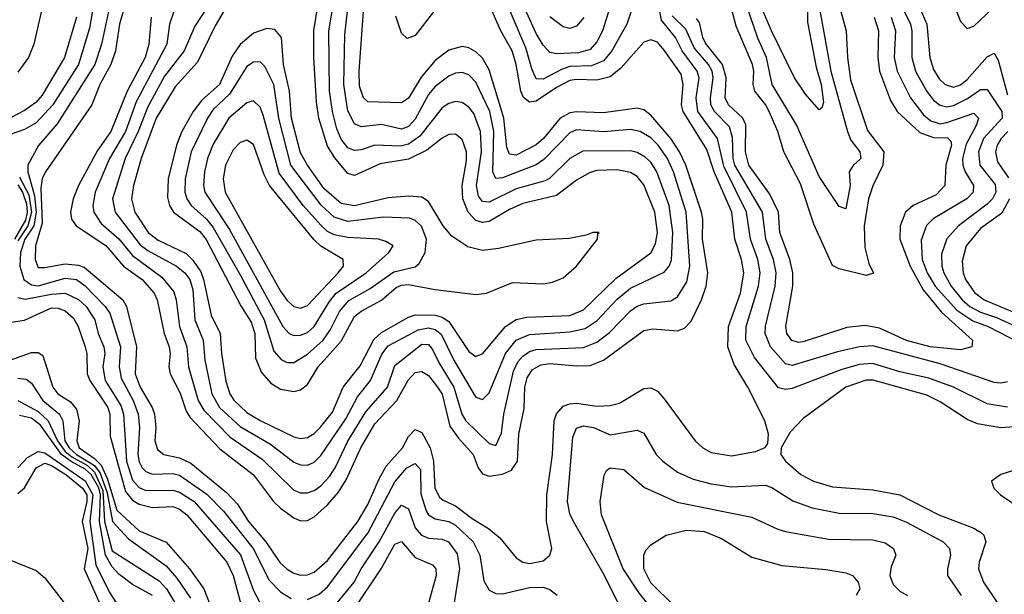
# Model space of a CAD drawing. Header units: inches. Extents: x 990535 to 1117859, y 769386 to 892122.
# Tile 450 of 656: x 1055255 to 1058180, y 815854 to 817563. Entities that reach past the tile are written whole.
import ezdxf

# ---------------------------------------------------------------- set-up
doc = ezdxf.new("R2010")
doc.units = ezdxf.units.IN
doc.header["$MEASUREMENT"] = 0
doc.layers.add('B0851', color=7, linetype='Continuous')

msp = doc.modelspace()

# ---------------------------------------------------------------- linework, layer by layer
at = {"layer": 'B0851', "color": 5}
for points, elevation in [([(1057596.5, 817770), (1057595.7, 817555.7), (1057621.4, 817421.4), (1057636.6, 817370), (1057643.6, 817316.4), (1057638.8, 817301.2), (1057630, 817295.1), (1057590, 817341.3), (1057557.3, 817390), (1057488.5, 817530), (1057420.5, 817690)], 2440), ([(1055590, 817684.2), (1055552, 817550), (1055539.9, 817470), (1055526, 817430), (1055493.8, 817370), (1055469.4, 817310), (1055331.7, 817110), (1055322.3, 817090), (1055318.5, 817061.5), (1055321.8, 816958.2), (1055302.4, 816890), (1055301.1, 816850), (1055310, 816826.3), (1055330, 816825.5), (1055390, 816836.4), (1055430, 816833.3), (1055447, 816827), (1055561.7, 816730), (1055572.7, 816710), (1055602.2, 816590), (1055598.3, 816510), (1055613.6, 816470), (1055648.8, 816410), (1055655.9, 816390), (1055659.8, 816350), (1055657, 816310), (1055664.3, 816284.3), (1055683.2, 816270), (1055730, 816260.2), (1055763.8, 816243.8), (1055870, 816156.4), (1055901.9, 816121.9), (1055935, 816070), (1055986.8, 816010), (1056028.5, 815948.5), (1056050, 815928.9), (1056070, 815916.7), (1056090, 815911.2), (1056110, 815912), (1056130, 815919.9), (1056170, 815955), (1056259.8, 816070), (1056290, 816120.8), (1056322.9, 816197.1), (1056344.5, 816235.5), (1056392.7, 816290), (1056410, 816323.7), (1056430, 816344.4), (1056450, 816335.3), (1056474.7, 816290), (1056484.2, 816250), (1056488.7, 816170), (1056502.7, 816142.7), (1056513.5, 816133.5), (1056550, 816117.5), (1056599.6, 816079.6), (1056648.1, 816050), (1056681.8, 816021.8), (1056730, 815962.5), (1056749.7, 815949.7), (1056770, 815945.8), (1056810, 815953.8), (1056829.9, 815970), (1056836.1, 815990), (1056820.7, 816070), (1056821.2, 816150), (1056838.3, 816270), (1056843, 816370), (1056850, 816391), (1056870, 816413.2), (1056890, 816420.7), (1056910, 816422), (1056970, 816413.3), (1057010, 816415.4), (1057037.1, 816422.9), (1057110, 816466.1), (1057130, 816468.4), (1057150, 816457.9), (1057170, 816435.5), (1057261.7, 816310), (1057284.5, 816290), (1057310, 816275.6), (1057370, 816265.5), (1057441.6, 816278.4), (1057469.8, 816290.2), (1057478, 816302), (1057479.8, 816330), (1057469.1, 816370), (1057419, 816470), (1057377.6, 816537.6), (1057359.4, 816590), (1057361.3, 816650), (1057397.2, 816750), (1057407, 816810), (1057399.8, 816850), (1057379.6, 816910), (1057371, 816990), (1057318.8, 817110), (1057296.6, 817176.6), (1057226.9, 817290), (1057221.6, 817310), (1057226.5, 817370), (1057220.6, 817400.6), (1057170, 817472.3), (1057150, 817495.8), (1057130, 817503.4), (1057110, 817495.8), (1057041.4, 817418.6), (1057010, 817392.9), (1056970, 817383.3), (1056910, 817385.4), (1056890, 817382), (1056850, 817361), (1056790, 817320.1), (1056770, 817317.2), (1056751.8, 817331.8), (1056743.9, 817350), (1056730, 817430), (1056718, 817470), (1056684.8, 817530), (1056650, 817608.2)], 2580), ([(1057034.9, 817685.1), (1056986.3, 817530), (1056970, 817496.7), (1056950, 817474.5), (1056915.6, 817464.4), (1056850, 817461.4), (1056830, 817465.3), (1056810, 817487.5), (1056790, 817521.5), (1056732.7, 817650)], 2540), ([(1055646.1, 817570), (1055638.8, 817490), (1055627.8, 817450), (1055574.3, 817350), (1055526.1, 817230), (1055486.1, 817173.9), (1055429.8, 817070), (1055414.6, 817030), (1055406.7, 816990), (1055409, 816970), (1055423.4, 816950), (1055511.1, 816891.1), (1055563.8, 816830), (1055618.8, 816790), (1055654.8, 816750), (1055663.5, 816730), (1055684.9, 816630), (1055699.7, 816590), (1055702.3, 816570), (1055698.4, 816530), (1055702.1, 816510), (1055731.9, 816451.9), (1055750, 816398.9), (1055760.7, 816380.7), (1055850, 816286.4), (1055950, 816209.7), (1056009.7, 816130), (1056030.6, 816110), (1056070, 816081), (1056090, 816072.4), (1056110, 816073.7), (1056130, 816084.3), (1056170, 816120.3), (1056202.6, 816157.4), (1056225.2, 816194.8), (1056269.2, 816290), (1056310, 816360.7), (1056375.8, 816430), (1056409.3, 816490.7), (1056430, 816513.5), (1056450, 816516.5), (1056470, 816504.8), (1056496.8, 816470), (1056510, 816448.7), (1056533.6, 816353.6), (1056558.6, 816318.6), (1056603, 816270), (1056617.3, 816230), (1056630, 816211.8), (1056650, 816205), (1056690, 816211.6), (1056716.5, 816223.5), (1056734.4, 816250), (1056737.9, 816330), (1056753.9, 816406.1), (1056756.2, 816470), (1056762.5, 816497.5), (1056778.1, 816521.9), (1056803.6, 816536.4), (1056830, 816540.8), (1056910, 816533), (1056950, 816534.3), (1056990, 816550.1), (1057110, 816638.7), (1057136.4, 816643.6), (1057210, 816637.6), (1057230, 816645), (1057250, 816666), (1057281, 816730), (1057294.8, 816770), (1057299.9, 816810), (1057283.5, 816910), (1057284.9, 816970), (1057281.1, 816990), (1057234.2, 817130), (1057215.6, 817170), (1057189.7, 817210), (1057130, 817279), (1057110, 817294.8), (1057090, 817299.4), (1056990, 817285.4), (1056910, 817289.2), (1056890, 817286.2), (1056860.6, 817270), (1056811.8, 817210), (1056790, 817190.8), (1056730, 817159.9), (1056710, 817163.1), (1056702.9, 817182.9), (1056693.4, 817270), (1056650, 817413.9), (1056630, 817448.2), (1056610, 817467.6), (1056590, 817479.1), (1056570, 817483), (1056530, 817471.8), (1056490, 817441), (1056447.8, 817392.2), (1056410, 817329.5), (1056390, 817315.3), (1056290, 817318.7), (1056276.6, 817330), (1056265, 817365), (1056264.2, 817410), (1056282.9, 817670)], 2620), ([(1055713.2, 817586.8), (1055700.1, 817550), (1055692.5, 817490), (1055601.2, 817318.8), (1055569.2, 817230), (1055521.7, 817150), (1055479.4, 817050), (1055472.5, 817010), (1055475.3, 816990), (1055497.1, 816957.1), (1055550, 816911), (1055590, 816861.2), (1055677.3, 816797.3), (1055713.3, 816753.3), (1055720.4, 816730), (1055729.8, 816650), (1055752.1, 816590), (1055756.5, 816530), (1055785.6, 816430), (1055801.9, 816401.9), (1055880.8, 816320.8), (1055975.5, 816255.5), (1056070, 816163.7), (1056090, 816155.5), (1056110, 816155.5), (1056130, 816162.8), (1056150, 816176.9), (1056175.3, 816204.7), (1056192.3, 816230), (1056230.3, 816309.7), (1056283.5, 816396.5), (1056348.1, 816470), (1056370, 816534.1), (1056450, 816597.8), (1056470, 816597.3), (1056481.9, 816581.9), (1056501.1, 816541.1), (1056544.8, 816470), (1056568.8, 816390), (1056580.6, 816370), (1056650, 816302.1), (1056670, 816296.3), (1056686.9, 816333.1), (1056693.6, 816390), (1056722.7, 816517.3), (1056735.1, 816544.9), (1056750, 816562.4), (1056770, 816575.8), (1056790, 816582), (1056930, 816588.1), (1056970, 816603.4), (1057007.3, 816632.7), (1057070, 816697.2), (1057090, 816710.8), (1057110, 816718.1), (1057190, 816726.9), (1057210, 816739), (1057236.9, 816783.1), (1057246.3, 816830), (1057235.7, 816990), (1057197.5, 817110), (1057179.8, 817150), (1057152.3, 817190), (1057130, 817211.5), (1057098.3, 817230), (1057070, 817236.6), (1056990, 817229.1), (1056910, 817235.1), (1056890, 817226.7), (1056812.7, 817147.3), (1056790, 817131.4), (1056690, 817092.3), (1056670, 817090.6), (1056661.3, 817110), (1056664.3, 817230), (1056652, 817290), (1056610, 817377.2), (1056590, 817399.2), (1056570, 817405.8), (1056550, 817403.8), (1056530, 817395.3), (1056490, 817364.2), (1056470, 817340.3), (1056430, 817267.5), (1056410, 817245), (1056390, 817237), (1056330, 817251.2), (1056270, 817244.4), (1056250, 817253.5), (1056230, 817291.5), (1056217.8, 817370), (1056221, 817519), (1056235.8, 817650)], 2640), ([(1055846.7, 817653.3), (1055776.1, 817543.9), (1055744.4, 817470), (1055685.3, 817394.7), (1055636.1, 817303.9), (1055607.2, 817230), (1055568.9, 817150), (1055531.5, 817030), (1055539.4, 816990), (1055613.4, 816893.4), (1055636.2, 816876.2), (1055720.8, 816830), (1055745.5, 816810), (1055760.8, 816790), (1055770, 816759.5), (1055775.9, 816670), (1055799.9, 816610), (1055805.1, 816550), (1055826.4, 816450), (1055849.2, 816410), (1055910, 816352.8), (1056000, 816300), (1056070, 816246.8), (1056090, 816238.6), (1056110, 816238.1), (1056130, 816246.8), (1056150, 816266.9), (1056224.4, 816375.6), (1056258.4, 816441.6), (1056297.4, 816490), (1056331.6, 816568.4), (1056350, 816592.6), (1056439.5, 816640.5), (1056470, 816646), (1056490, 816641.9), (1056507.2, 816627.2), (1056544.9, 816550), (1056606, 816446), (1056610, 816440.1), (1056630, 816433.1), (1056650, 816453.4), (1056698.8, 816570), (1056730.2, 816609.8), (1056770, 816627), (1056890, 816634.1), (1056935.4, 816644.6), (1056971.4, 816668.6), (1057030, 816731.4), (1057070, 816764.8), (1057170, 816812.2), (1057185.1, 816830), (1057192.1, 816847.9), (1057196.2, 816930), (1057185.1, 817010), (1057147.7, 817110), (1057130, 817139.1), (1057113.9, 817153.9), (1057090, 817167.4), (1057070, 817172.4), (1056928.2, 817171.8), (1056890, 817149.9), (1056830, 817091.4), (1056816.3, 817083.7), (1056730, 817059.4), (1056650, 817020.3), (1056630, 817022.5), (1056618.5, 817038.5), (1056612.3, 817070), (1056627.3, 817170), (1056624.1, 817230), (1056604.3, 817284.3), (1056590, 817303.2), (1056570, 817317), (1056550, 817319.7), (1056530, 817313.6), (1056510, 817300.8), (1056443.6, 817216.4), (1056410, 817193), (1056386.8, 817186.8), (1056310.3, 817189.7), (1056270, 817175.5), (1056250, 817173.5), (1056230, 817181.3), (1056210, 817207.5), (1056197.9, 817237.9), (1056184.2, 817290), (1056175.9, 817350), (1056173.7, 817530), (1056190.6, 817630)], 2660), ([(1057090, 817641.5), (1057059.2, 817550), (1057014.7, 817470), (1056990, 817440.4), (1056954.4, 817425.6), (1056890, 817423.2), (1056864.8, 817415.2), (1056810, 817385.6), (1056790, 817387.2), (1056776.4, 817416.4), (1056758.9, 817478.9), (1056678.1, 817670)], 2560), ([(1057678, 817650), (1057710.3, 817530), (1057714.3, 817450), (1057723.6, 817383.6), (1057773.7, 817233.7), (1057822.4, 817170), (1057819.6, 817130), (1057790, 817069), (1057777, 817030), (1057764.4, 816950), (1057765.8, 816885.8), (1057778.2, 816838.2), (1057791.4, 816808.6), (1057770, 816801.9), (1057690, 816822.2), (1057670, 816831.9), (1057614.9, 816954.9), (1057574.7, 817074.7), (1057525.3, 817170), (1057507.2, 817230), (1057482.4, 817290), (1057470.9, 817310.9), (1057438.9, 817350), (1057434, 817370), (1057435.9, 817410), (1057432.3, 817430), (1057383.8, 817543.8), (1057359, 817639)], 2480), ([(1057632.9, 817590), (1057665, 817410), (1057714.6, 817230), (1057724.9, 817204.9), (1057751.6, 817170), (1057753.9, 817150), (1057731.1, 817128.9), (1057719.6, 817110), (1057723, 817070), (1057710, 817000.7), (1057690, 817006.9), (1057630, 817096.8), (1057563, 817250), (1057491, 817370), (1057474, 817450), (1057448.1, 817508.1), (1057393.2, 817670)], 2460), ([(1058014.9, 817650), (1058050, 817557.5), (1058070, 817536.3), (1058090, 817543.4), (1058144.6, 817595.4)], 2620), ([(1055478.2, 817630), (1055462.8, 817537.2), (1055430.5, 817430), (1055353.3, 817310), (1055303.8, 817256.2), (1055270, 817236.2), (1055230, 817222.2)], 2540), ([(1055328.7, 817630), (1055297.5, 817490), (1055281.7, 817450), (1055250, 817406.5)], 2480), ([(1055527.9, 817630), (1055498.1, 817490), (1055478.7, 817430), (1055367.1, 817252.9), (1055311.3, 817188.7), (1055279.2, 817130), (1055279.9, 817110), (1055299.1, 817039.1), (1055304.3, 816990), (1055296.9, 816950), (1055270.7, 816910), (1055257.4, 816870), (1055255.6, 816830), (1055267.8, 816790), (1055290, 816774), (1055310, 816771.2), (1055390, 816794.3), (1055424.3, 816790), (1055450, 816771.2), (1055508.9, 816710), (1055523.4, 816690), (1055554.7, 816590), (1055551, 816530), (1055556.4, 816496.4), (1055592, 816430), (1055606.9, 816390), (1055611, 816350), (1055606, 816270), (1055610, 816247.5), (1055619.5, 816230), (1055630, 816219.1), (1055650, 816211), (1055710, 816212.8), (1055730, 816208.5), (1055811.6, 816151.6), (1055860.9, 816100.9), (1055949.3, 815990), (1055996.5, 815896.5), (1056030, 815861), (1056061.5, 815841.5)], 2560), ([(1058190, 816410.6), (1058130, 816420.9), (1058029.9, 816470), (1057956.3, 816496.3), (1057870, 816515.8), (1057790, 816540.4), (1057750, 816537), (1057697.8, 816522.2), (1057550, 816466.2), (1057530, 816463.3), (1057510, 816468.4), (1057438.7, 816558.7), (1057412.1, 816610), (1057413.8, 816650), (1057450.2, 816770), (1057454.7, 816810), (1057447.8, 816850), (1057426.7, 816910), (1057414.6, 816990), (1057347, 817127), (1057328.6, 817210), (1057269.7, 817290), (1057264.7, 817330), (1057274, 817390), (1057268.2, 817410), (1057223.3, 817470), (1057203.8, 817510), (1057161.6, 817561.6), (1057150, 817625.3)], 2560), ([(1057915.4, 817630), (1057950.3, 817550), (1057958.9, 817450), (1057970, 817415), (1057987, 817387), (1058004.5, 817370), (1058030, 817362.6), (1058050, 817368.9), (1058070, 817384.8), (1058130, 817452.4), (1058150, 817463), (1058162.3, 817442.3), (1058190, 817338.9)], 2580), ([(1055873, 817607), (1055835.9, 817544.1), (1055783.7, 817436.3), (1055716.8, 817363.2), (1055661, 817270), (1055615.7, 817150), (1055593.3, 817070), (1055587.5, 817030), (1055597.2, 816990), (1055636.6, 816930), (1055666.7, 816906.7), (1055750, 816867.4), (1055770, 816848), (1055793, 816813), (1055801.8, 816790), (1055824, 816684), (1055851, 816630), (1055854.9, 816570), (1055867.8, 816487.8), (1055879.2, 816450), (1055891.2, 816431.2), (1055930, 816395.1), (1055970, 816371.2), (1056070, 816322.7), (1056090, 816317.6), (1056110, 816320.3), (1056130, 816331.9), (1056149, 816351), (1056184.3, 816395.7), (1056215.9, 816470), (1056266.4, 816533.6), (1056307.9, 816612.1), (1056330, 816632.7), (1056410, 816678.1), (1056430, 816684.9), (1056490, 816683.7), (1056510, 816677.7), (1056530, 816665.1), (1056590, 816576), (1056610, 816561.5), (1056616.2, 816563.8), (1056630, 816568.9), (1056699, 816650), (1056730, 816671.1), (1056762.2, 816677.8), (1056890, 816683), (1056930, 816700.2), (1057026.4, 816793.6), (1057130, 816869.6), (1057144, 816896), (1057149.9, 816930.1), (1057142.4, 816990), (1057110, 817071.4), (1057090, 817096.3), (1057070, 817108.9), (1057030, 817116.5), (1056970, 817114.1), (1056950, 817108.8), (1056910, 817085.8), (1056850, 817039.9), (1056750, 817016.3), (1056710, 816998.5), (1056650, 816962.9), (1056630, 816959.4), (1056610, 816965.5), (1056587.5, 816990), (1056571.7, 817030), (1056570, 817070), (1056582.7, 817142.7), (1056582.7, 817170), (1056570, 817206.9), (1056550, 817222.5), (1056530, 817221.4), (1056510, 817210.8), (1056464.8, 817175.2), (1056410, 817147.6), (1056325.9, 817134.1), (1056250, 817099.9), (1056230, 817105.5), (1056191.6, 817151.6), (1056170, 817187.2), (1056144.5, 817270), (1056137.4, 817317.4), (1056128.8, 817450), (1056128.9, 817531.1), (1056141.9, 817610)], 2680), ([(1056488.5, 817591.5), (1056430, 817515.4), (1056406.9, 817506.9), (1056390, 817522.3), (1056373, 817573)], 2580), ([(1057870, 817614), (1057901.5, 817550), (1057905.7, 817530), (1057905.3, 817450), (1057917.1, 817410), (1057950, 817349.2), (1057970, 817323.5), (1057990, 817308.2), (1058010, 817304), (1058030, 817308), (1058071.5, 817328.5), (1058110, 817355.3), (1058130, 817354.8), (1058173.1, 817290), (1058173.9, 817270), (1058118.7, 817210), (1058103.6, 817170), (1058107.9, 817130), (1058152.9, 817072.9), (1058155.1, 817050), (1058145.6, 817030), (1058130, 817013.9), (1058044.2, 816950), (1058009.3, 816910.7), (1057994.1, 816865.9), (1057994.9, 816830), (1058000.7, 816810), (1058022.4, 816770), (1058055.3, 816730), (1058078.5, 816710), (1058110, 816692.6), (1058157, 816677), (1058250, 816634.3)], 2560), ([(1055424.5, 817570), (1055388.1, 817450), (1055321.9, 817338.1), (1055303, 817317), (1055270, 817292.5), (1055230, 817271.6)], 2520), ([(1056930.9, 817569.1), (1056910, 817543.4), (1056890, 817536.4), (1056870, 817541.6), (1056830, 817570.9)], 2520), ([(1058190, 816486), (1058170, 816481.7), (1058150, 816483.7), (1057990, 816539.4), (1057790, 816592.9), (1057750, 816590.4), (1057684.6, 816575.4), (1057550, 816534.7), (1057530, 816539.4), (1057486.2, 816590), (1057469.9, 816630), (1057471.1, 816651.1), (1057499.9, 816770), (1057502.9, 816810), (1057494.8, 816850), (1057472.3, 816910), (1057461.9, 816990), (1057380.1, 817130), (1057374.5, 817150), (1057372.5, 817212.5), (1057364, 817244), (1057319.2, 817290), (1057309, 817310), (1057307.3, 817330), (1057315.7, 817390), (1057312.3, 817410), (1057301.6, 817430), (1057259, 817479), (1057234.6, 817534.6), (1057194, 817574)], 2540), ([(1057794.3, 817570), (1057806.3, 817530), (1057804.9, 817450), (1057809.8, 817410), (1057842.4, 817322.4), (1057862.5, 817290), (1057930, 817226.9), (1057970, 817212.7), (1058011.6, 817211.6), (1058021.5, 817201.5), (1058023.8, 817190), (1058007.2, 817130), (1058003.6, 817070), (1057977.8, 817042.2), (1057910.1, 817010), (1057887.4, 816990), (1057870.7, 816950), (1057870.3, 816910), (1057901, 816830), (1057939.9, 816759.9), (1057993.5, 816693.5), (1058085.8, 816610), (1058083.6, 816590), (1058050, 816580.8), (1057960.3, 816590), (1057890, 816609), (1057810, 816645.3), (1057767.1, 816652.9), (1057712.3, 816647.7), (1057585.9, 816605.9), (1057570, 816602.9), (1057549, 816609), (1057534.5, 816630), (1057531.5, 816651.5), (1057552.2, 816770), (1057552.6, 816810), (1057543.4, 816850), (1057514, 816930), (1057509.7, 816990), (1057483.6, 817043.6), (1057421.2, 817130), (1057412, 817170), (1057412.4, 817250), (1057403.5, 817270), (1057361, 817310), (1057351.1, 817330), (1057354.3, 817390), (1057343.4, 817430), (1057292.6, 817492.6), (1057284.4, 817510), (1057274.9, 817554.9), (1057266.1, 817566.1)], 2520), ([(1057844.7, 817570), (1057857.4, 817530), (1057853.5, 817450), (1057862.2, 817410), (1057902.1, 817330), (1057940.2, 817280.2), (1057962, 817262), (1057990, 817253.6), (1058010, 817256.7), (1058090, 817285.3), (1058103.4, 817270), (1058097.8, 817250), (1058067.1, 817192.9), (1058056.2, 817150), (1058056.9, 817130), (1058063.9, 817110), (1058088.6, 817070), (1058087.5, 817050), (1058069.1, 817030), (1057969.6, 816970.4), (1057949.5, 816950.5), (1057933.1, 816906.9), (1057936.5, 816850), (1057951.2, 816810), (1057975.4, 816770), (1058039.2, 816699.2), (1058087.4, 816667.4), (1058132.8, 816650), (1058287.7, 816570)], 2540), ([(1058190.7, 817230), (1058171.2, 817210), (1058159.1, 817190), (1058154.2, 817170), (1058160.4, 817140.4), (1058192.6, 817092.6)], 2580), ([(1055254.8, 817094.8), (1055282.4, 817042.4), (1055290, 816990), (1055279.7, 816950), (1055250, 816904.7)], 2540), ([(1055250, 817071.7), (1055263.9, 817050), (1055275.7, 817015.7), (1055277.5, 816990), (1055273, 816967), (1055239.6, 816910)], 2520), ([(1058196.2, 817030), (1058172.8, 816987.2), (1058110, 816942), (1058066.8, 816890), (1058055.2, 816844.8), (1058058.5, 816810), (1058065.5, 816790), (1058091.6, 816751.6), (1058120.5, 816730), (1058230, 816684.2)], 2580), ([(1055250, 816736.5), (1055271.7, 816731.7), (1055350, 816746.7), (1055390, 816749.8), (1055430, 816731.2), (1055452.9, 816710), (1055478.2, 816670), (1055488.2, 816630), (1055505.7, 816590), (1055507.8, 816570), (1055502.8, 816530), (1055509.4, 816490), (1055555.3, 816415.3), (1055563.5, 816390), (1055573, 816250), (1055590, 816193.1), (1055610, 816171.4), (1055630, 816162.5), (1055710, 816163.6), (1055730, 816157.5), (1055773.2, 816130), (1055911.1, 815971.1), (1055950, 815865.5), (1055970, 815828.1)], 2540), ([(1055230, 816663.4), (1055269.4, 816669.4), (1055350, 816705.8), (1055370, 816704.6), (1055390, 816697), (1055415.2, 816675.2), (1055428.8, 816650), (1055450.3, 816590), (1055454.8, 816570), (1055455.7, 816510), (1055463.7, 816490), (1055517.4, 816410), (1055523.5, 816390), (1055523.9, 816323.9), (1055570, 816159.9), (1055590, 816134.4), (1055610, 816121.9), (1055650, 816112.2), (1055710, 816115), (1055730, 816107.4), (1055751.9, 816090), (1055870.9, 815950), (1055889.6, 815910), (1055919.3, 815799.3)], 2520), ([(1055210, 816544.1), (1055290, 816573), (1055310, 816572.9), (1055323.7, 816563.7), (1055353.4, 816470), (1055368.3, 816450), (1055406.5, 816426.5), (1055424.5, 816404.5), (1055431.7, 816370), (1055425.3, 816310), (1055432.4, 816290), (1055477.8, 816257.8), (1055497.6, 816237.6), (1055516.6, 816196.6), (1055543.9, 816103.9), (1055610, 816042.8), (1055690, 816008.9), (1055759.6, 815930), (1055802.3, 815870), (1055818.3, 815830)], 2480), ([(1055250, 816496.4), (1055274.2, 816494.2), (1055290, 816481.5), (1055324.2, 816430), (1055374, 816390), (1055383.4, 816370), (1055389.8, 816310), (1055401.9, 816290), (1055423.7, 816270), (1055477.4, 816237.4), (1055494.4, 816214.4), (1055515.4, 816155.4), (1055530.9, 816070.9), (1055578.8, 816018.8), (1055690, 815938.7), (1055721.9, 815901.9), (1055762.9, 815842.9)], 2460), ([(1058210, 816352.2), (1058170, 816349), (1058101.3, 816361.3), (1058070, 816374.1), (1057990, 816426.5), (1057950, 816446.6), (1057790.7, 816490.7), (1057770, 816491.3), (1057710, 816469.6), (1057583, 816377), (1057543.8, 816336.2), (1057517.3, 816290), (1057516.9, 816270), (1057530.2, 816250), (1057575.8, 816210), (1057613.4, 816190), (1057670, 816173.9), (1057790, 816164.7), (1057870, 816149.4), (1057985.5, 816090), (1058090, 816051.1), (1058110, 816038.3), (1058119.3, 816030), (1058125.8, 816010), (1058105.5, 815950), (1058104.1, 815930), (1058118.4, 815890), (1058159.3, 815830)], 2580), ([(1055250, 816430.1), (1055310, 816397.9), (1055339.7, 816370), (1055367.2, 816310), (1055390, 816279), (1055410, 816262.5), (1055456.7, 816236.7), (1055477.3, 816217.3), (1055502.6, 816162.6), (1055507.6, 816070), (1055530, 815982.9), (1055670, 815893.7), (1055691.8, 815870), (1055720.7, 815820.7)], 2440), ([(1055650, 815850.1), (1055590, 815883.3), (1055550, 815914.2), (1055530, 815936.1), (1055510.2, 815970), (1055492.8, 816070), (1055495.3, 816150), (1055490, 816170.7), (1055467.8, 816210), (1055450, 816226.4), (1055408.6, 816248.6), (1055380, 816270), (1055316.8, 816356.8), (1055290, 816377.6), (1055254.5, 816385.5)], 2420), ([(1057041.8, 815810), (1056992.9, 815910), (1056900.3, 816070), (1056890, 816093.6), (1056882.5, 816130), (1056898.7, 816321.3), (1056910, 816348.2), (1056930, 816355.2), (1056959.7, 816350), (1057010, 816328.3), (1057090, 816341.7), (1057110, 816333.3), (1057146.6, 816270), (1057165.7, 816250), (1057210, 816217.7), (1057256.3, 816196.3), (1057310, 816182.1), (1057370, 816173.8), (1057470, 816179), (1057490, 816171.5), (1057552.1, 816132.1), (1057610, 816111.3), (1057690, 816095.1), (1057790, 816094.4), (1057850, 816084.4), (1057890, 816068.9), (1057999.3, 816010), (1058017.9, 815990), (1058020.4, 815970), (1058011.7, 815930), (1058011.9, 815910), (1058052.3, 815850)], 2560), ([(1055250, 816230.1), (1055278.8, 816261.2), (1055310, 816279.1), (1055330, 816275), (1055450, 816191.2), (1055472.4, 816150), (1055463.8, 816070), (1055481.5, 815941.5), (1055521, 815861), (1055575.1, 815775.1)], 2380), ([(1055250, 816154), (1055270, 816170.6), (1055303.8, 816230), (1055330, 816244), (1055350, 816237.1), (1055392.3, 816210), (1055442.1, 816170), (1055454.5, 816150), (1055455.1, 816130), (1055440.5, 816070), (1055457.7, 815990), (1055446.4, 815930), (1055503.4, 815803.4)], 2360), ([(1056110, 815838.7), (1056145.4, 815854.6), (1056170, 815875.8), (1056290, 816036), (1056370, 816188.3), (1056405.3, 816230), (1056430, 816243.3), (1056445.6, 816225.6), (1056447.1, 816152.9), (1056462.5, 816102.5), (1056470, 816090), (1056490, 816078.1), (1056530, 816070.9), (1056550, 816059.9), (1056602.3, 816010), (1056622.1, 815970), (1056633.9, 815893.9), (1056650, 815866.5), (1056670, 815856.3), (1056690, 815855.7), (1056770, 815874.5), (1056810, 815875), (1056830, 815868.3), (1056851.7, 815851.7)], 2560), ([(1057150.6, 815790), (1057096.5, 815856.5), (1057047.9, 815930), (1056983.4, 816090), (1056979.9, 816130), (1056991.5, 816208.5), (1056998.2, 816221.8), (1057009.5, 816230), (1057050, 816225.2), (1057111.3, 816171.3), (1057208.2, 816128.2), (1057430, 816083.6), (1057507.2, 816047.2), (1057530, 816040.8), (1057658.2, 816018.2), (1057790, 816016.4), (1057826.8, 816006.8), (1057851.3, 815990), (1057858.2, 815970), (1057844.3, 815935.7), (1057839.9, 815910), (1057850, 815882.9), (1057870, 815863.1), (1057892.7, 815850)], 2540), ([(1058230, 816229.5), (1058170.1, 816209.9), (1058142.4, 816190), (1058149.3, 816170), (1058168.8, 816150), (1058270, 816081.3)], 2620), ([(1056199.6, 815830), (1056249, 815890), (1056269.8, 815930.2), (1056323.6, 816010), (1056370, 816095.7), (1056390, 816118.8), (1056410, 816107.8), (1056430, 816051.3), (1056449.4, 816029.4), (1056470, 816021.3), (1056510, 816018.4), (1056528.8, 816010), (1056554.8, 815974.8), (1056562.2, 815930), (1056542.7, 815810)], 2540), ([(1057199.6, 815819.6), (1057130, 815888.1), (1057109.9, 815930.1), (1057109.9, 815970.1), (1057115.1, 815984.9), (1057130, 816001.3), (1057175.6, 816030), (1057235.6, 816044.4), (1057290, 816041.2), (1057339.8, 816019.8), (1057430, 815964.6), (1057519.5, 815939.5), (1057650, 815928.1), (1057710, 815917.9), (1057729.5, 815909.5), (1057746.2, 815890), (1057751.4, 815870), (1057740.3, 815850)], 2520), ([(1056249.3, 815810), (1056329.6, 815930), (1056370, 816002.7), (1056390, 816010.7), (1056430, 815963.1), (1056481.4, 815941.4), (1056491.9, 815930), (1056492.8, 815910), (1056464.5, 815810)], 2520), ([(1055190.2, 815970), (1055304.3, 815924.3), (1055330, 815903.3), (1055413.8, 815793.8)], 2340)]:
    msp.add_lwpolyline(points, dxfattribs=dict(at, elevation=elevation))
for points, elevation in [([(1055990, 817536.9), (1055950, 817522.8), (1055910, 817489.1), (1055886.1, 817453.9), (1055848.8, 817370), (1055796.7, 817323.3), (1055771.1, 817290), (1055737.4, 817230), (1055721.2, 817190), (1055696.5, 817090), (1055694, 817034), (1055700.2, 817010), (1055712.2, 816990), (1055790, 816933), (1055809.1, 816909.1), (1055912.3, 816712.3), (1055943.3, 816663.3), (1055954, 816630), (1055956.1, 816556.1), (1055973.7, 816513.7), (1056001.6, 816481.6), (1056030, 816464.3), (1056070, 816457.2), (1056090, 816461.6), (1056110, 816477.7), (1056142.1, 816530), (1056210, 816607.1), (1056250, 816679.9), (1056270, 816696.1), (1056330, 816728.7), (1056373.9, 816766.1), (1056390, 816773.3), (1056410, 816775.2), (1056490, 816760.3), (1056610, 816745.5), (1056641.7, 816750), (1056718.9, 816781.1), (1056810, 816777.2), (1056838, 816782), (1056870, 816795.3), (1056909.9, 816830), (1056971.8, 816910), (1056972.9, 816927.1), (1056977.2, 816930), (1056958, 816930), (1056938.1, 816921.9), (1056887.8, 816912.2), (1056790, 816907.5), (1056678.1, 816881.9), (1056630, 816876.6), (1056587.1, 816887.1), (1056539.1, 816919.1), (1056513.8, 816950), (1056470, 817021.9), (1056450, 817035.1), (1056410, 817038.3), (1056350, 817032.8), (1056250, 817009.7), (1056210, 817016.2), (1056160.2, 817060.2), (1056110, 817130), (1056090, 817166.7), (1056063.2, 817270), (1056056.8, 817350), (1056039.3, 817430), (1056032.9, 817510), (1056013.4, 817533.4)], 2720), ([(1055970, 817437.1), (1055950, 817436.6), (1055930, 817423.7), (1055878.3, 817341.7), (1055830, 817296.1), (1055813.1, 817270), (1055765.1, 817170), (1055746.7, 817090), (1055746.2, 817050), (1055751.6, 817030), (1055764.3, 817010), (1055810, 816970.1), (1055830, 816944.9), (1055910, 816804.1), (1055981.2, 816670), (1056010, 816576.8), (1056032.6, 816552.6), (1056050, 816543.6), (1056070, 816543.3), (1056110, 816567.9), (1056156.7, 816610), (1056178.5, 816641.5), (1056205.1, 816694.9), (1056232.7, 816727.3), (1056297, 816763), (1056367.2, 816812.8), (1056430, 816828), (1056442.2, 816837.8), (1056459.8, 816870), (1056464, 816910), (1056449, 816949), (1056430, 816965.9), (1056413, 816973), (1056335.7, 816975.7), (1056230, 816963.1), (1056190, 816976), (1056151.2, 817011.3), (1056060.9, 817130), (1056024.9, 817270), (1056010, 817370), (1055983.9, 817423.9)], 2740), ([(1055950, 817321.9), (1055930, 817315.4), (1055876.5, 817270), (1055830, 817192.7), (1055812.9, 817150), (1055804.1, 817110), (1055801.4, 817070), (1055805.1, 817050), (1055878.5, 816938.5), (1056037.2, 816650), (1056056, 816630), (1056070, 816623.8), (1056090, 816624.2), (1056110, 816632.9), (1056130, 816650.9), (1056175.3, 816724.7), (1056195.7, 816750), (1056285, 816810), (1056351.8, 816870), (1056365.1, 816890), (1056343.2, 816903.2), (1056320.9, 816910), (1056230, 816915.2), (1056190, 816922.7), (1056170, 816933.2), (1056150, 816951.5), (1056097.7, 817010), (1056026.2, 817106.2), (1055978.6, 817278.6), (1055970, 817302.3)], 2760), ([(1055930, 817204.7), (1055910, 817198), (1055890, 817176.3), (1055867.2, 817130), (1055859.6, 817090), (1055866, 817050), (1056030, 816755.5), (1056050, 816727.9), (1056070, 816710.1), (1056090, 816704.9), (1056110, 816713.2), (1056201.3, 816810), (1056217.5, 816830), (1056216.5, 816850), (1056150, 816889.4), (1056130, 816908.6), (1055997.3, 817070), (1055981.3, 817101.3), (1055950, 817191.3)], 2780)]:
    msp.add_lwpolyline(points, close=True, dxfattribs=dict(at, elevation=elevation))

doc.saveas('drawing.dxf')
